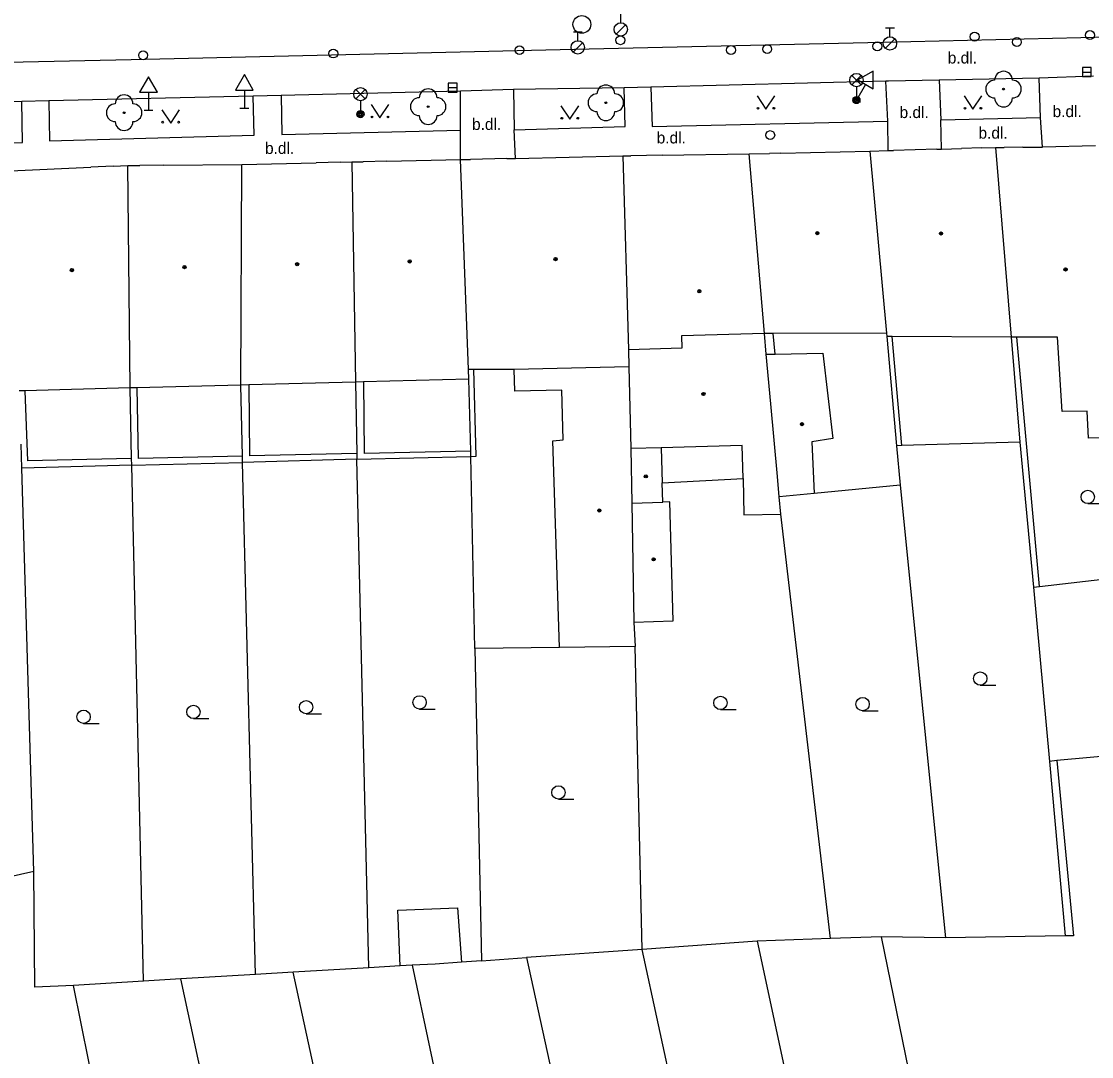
# Model space of a CAD drawing. Extents: x -596229 to -595156, y -1161237 to -1159376.
# Drawn here: x -595775.2 to -595715, y -1160950.8 to -1160892.5 of the extents above; entities that cross this region are included whole.
import ezdxf

# ---------------------------------------------------------------- set-up
doc = ezdxf.new("R2010")
doc.units = 0
for name, color, linetype in [('DOP - budovy nerozlisene - VP', 7, 'Continuous'), ('DOP - kresba z DSPS bez souradnic', 7, 'Continuous'), ('DOP - ploty', 7, 'Continuous'), ('DOP - rozhrani ploch obecne', 7, 'Continuous'), ('Level 22', 7, 'Continuous'), ('Level 27', 7, 'Continuous'), ('Level 28', 7, 'Continuous'), ('Level 33', 7, 'Continuous'), ('Level 34', 7, 'Continuous'), ('Level 36', 7, 'Continuous'), ('Level 39', 7, 'Continuous'), ('Specificka linie pasportu komunikaci', 7, 'Continuous'), ('TM - budovy zdene_ betonove - VP', 7, 'Continuous'), ('TM - chodniky - VP', 7, 'Continuous'), ('TM - komunikace - VP', 7, 'Continuous'), ('TM - letecke snimky - pomocna linie', 7, 'Continuous'), ('TM - popis povrchu', 7, 'Continuous'), ('TM - rozhrani ploch obecne - VP', 7, 'Continuous'), ('TM - vstup do budovy - zdene_ betonove', 7, 'Continuous')]:
    doc.layers.add(name, color=color, linetype=linetype)

msp = doc.modelspace()

# ---------------------------------------------------------------- linework, layer by layer
at = {"layer": 'DOP - budovy nerozlisene - VP'}
for points in [[(-595717.89, -1160924.31), (-595712.22, -1160923.67)], [(-595718.23, -1160924.35), (-595717.89, -1160924.31)], [(-595718.23, -1160924.35), (-595717.32, -1160934.16)], [(-595711.7, -1160933.65), (-595716.92, -1160934.12)], [(-595716.92, -1160934.12), (-595717.32, -1160934.16)]]:
    msp.add_lwpolyline(points, dxfattribs=at)
at = {"layer": 'DOP - kresba z DSPS bez souradnic'}
for points in [[(-595725.64, -1160916.38), (-595726.18, -1160910.25)], [(-595717.89, -1160924.31), (-595719.17, -1160910.28)], [(-595749.59, -1160916.99), (-595749.72, -1160912.1)], [(-595774.98, -1160913.3), (-595774.84, -1160917.24)], [(-595768.68, -1160913.13), (-595768.6, -1160917.11)], [(-595762.39, -1160912.97), (-595762.35, -1160916.97)], [(-595755.93, -1160912.8), (-595755.89, -1160916.83)], [(-595756.31, -1160916.83), (-595762.35, -1160916.97)], [(-595749.89, -1160916.7), (-595755.89, -1160916.83)], [(-595768.98, -1160917.12), (-595774.84, -1160917.24)], [(-595762.74, -1160916.98), (-595768.6, -1160917.11)], [(-595749.89, -1160917), (-595749.59, -1160916.99)], [(-595716.92, -1160934.12), (-595715.98, -1160943.99)], [(-595715.98, -1160943.99), (-595716.45, -1160943.98)]]:
    msp.add_lwpolyline(points, dxfattribs=at)
at = {"layer": 'DOP - ploty'}
for points in [[(-595725.72, -1160918.62), (-595723.17, -1160944.1)], [(-595729.65, -1160944.13), (-595732.45, -1160920.24)], [(-595740.25, -1160944.75), (-595740.64, -1160927.69)], [(-595733.77, -1160944.28), (-595740.25, -1160944.75)], [(-595729.65, -1160944.13), (-595733.77, -1160944.28)]]:
    msp.add_lwpolyline(points, dxfattribs=at)
at = {"layer": 'DOP - rozhrani ploch obecne'}
for points in [[(-595726.48, -1160910.25), (-595725.94, -1160916.4)], [(-595719.48, -1160910.28), (-595718.99, -1160916.2)], [(-595749.89, -1160916.7), (-595750, -1160912.65)], [(-595768.98, -1160917.12), (-595769.06, -1160913.14)], [(-595762.74, -1160916.98), (-595762.84, -1160912.98)], [(-595756.38, -1160912.81), (-595756.31, -1160916.83)], [(-595775.16, -1160917.65), (-595775.2, -1160916.31)], [(-595718.99, -1160916.2), (-595725.64, -1160916.38)], [(-595718.99, -1160916.2), (-595718.23, -1160924.35)], [(-595756.31, -1160916.83), (-595756.3, -1160917.16)], [(-595749.89, -1160917), (-595749.89, -1160916.7)], [(-595725.64, -1160916.38), (-595725.94, -1160916.4)], [(-595725.94, -1160916.4), (-595725.72, -1160918.62)], [(-595768.97, -1160917.49), (-595775.16, -1160917.65)], [(-595768.97, -1160917.49), (-595768.98, -1160917.12)], [(-595768.97, -1160917.49), (-595762.73, -1160917.33)], [(-595768.31, -1160946.54), (-595768.97, -1160917.49)], [(-595762.73, -1160917.33), (-595762.74, -1160916.98)], [(-595756.3, -1160917.16), (-595762.73, -1160917.33)], [(-595762, -1160946.16), (-595762.73, -1160917.33)], [(-595756.3, -1160917.16), (-595749.89, -1160917)], [(-595755.62, -1160945.79), (-595756.3, -1160917.16)], [(-595749.66, -1160927.81), (-595749.89, -1160917)], [(-595774.48, -1160940.36), (-595775.16, -1160917.65)], [(-595725.72, -1160918.62), (-595730.56, -1160919.08)], [(-595744.89, -1160927.75), (-595749.66, -1160927.81)], [(-595749.66, -1160927.81), (-595749.29, -1160945.38)], [(-595717.32, -1160934.16), (-595716.45, -1160943.98)], [(-595774.48, -1160940.36), (-595781.75, -1160941.99)], [(-595774.42, -1160946.88), (-595774.48, -1160940.36)], [(-595726.79, -1160944.03), (-595729.65, -1160944.13)], [(-595726.79, -1160944.03), (-595723.74, -1160959)], [(-595723.17, -1160944.1), (-595726.79, -1160944.03)], [(-595716.45, -1160943.98), (-595723.17, -1160944.1)], [(-595733.77, -1160944.28), (-595730.33, -1160960.39)], [(-595749.29, -1160945.38), (-595746.75, -1160945.2)], [(-595740.25, -1160944.75), (-595746.75, -1160945.2)], [(-595746.75, -1160945.2), (-595742.86, -1160963.05)], [(-595736.57, -1160961.72), (-595740.25, -1160944.75)], [(-595755.62, -1160945.79), (-595759.88, -1160946.03)], [(-595753.87, -1160945.68), (-595755.62, -1160945.79)], [(-595753.19, -1160945.64), (-595753.87, -1160945.68)], [(-595751.9, -1160945.57), (-595753.19, -1160945.64)], [(-595753.19, -1160945.64), (-595749.22, -1160964.4)], [(-595750.42, -1160945.46), (-595751.9, -1160945.57)], [(-595749.29, -1160945.38), (-595750.42, -1160945.46)], [(-595766.21, -1160946.41), (-595768.31, -1160946.54)], [(-595762, -1160946.16), (-595766.21, -1160946.41)], [(-595761.33, -1160969.01), (-595766.21, -1160946.41)], [(-595759.88, -1160946.03), (-595762, -1160946.16)], [(-595755.2, -1160967.65), (-595759.88, -1160946.03)], [(-595772.24, -1160946.77), (-595774.42, -1160946.88)], [(-595768.31, -1160946.54), (-595772.24, -1160946.77)], [(-595770.96, -1160953.19), (-595772.24, -1160946.77)]]:
    msp.add_lwpolyline(points, dxfattribs=at)
at = {"layer": 'Level 22'}
for centre in [(-595719.91, -1160896.32), (-595742.29, -1160897.09), (-595769.4, -1160897.65), (-595752.29, -1160897.31)]:
    msp.add_circle(centre, 0.05, dxfattribs=at)
for centre, start, end in [((-595720.41, -1160896.32), 90, 270), ((-595719.91, -1160895.82), 0, 180), ((-595719.41, -1160896.32), 270, 90), ((-595752.29, -1160896.81), 0, 180), ((-595742.29, -1160896.59), 0, 180), ((-595769.4, -1160897.15), 0, 180), ((-595752.79, -1160897.31), 90, 270), ((-595751.79, -1160897.31), 270, 90), ((-595742.79, -1160897.09), 90, 270), ((-595741.79, -1160897.09), 270, 90), ((-595719.91, -1160896.82), 180, 0), ((-595769.9, -1160897.65), 90, 270), ((-595768.9, -1160897.65), 270, 90), ((-595742.29, -1160897.59), 180, 0), ((-595769.4, -1160898.15), 180, 0), ((-595752.29, -1160897.81), 180, 0)]:
    msp.add_arc(centre, 0.5, start, end, dxfattribs=at)
at = {"layer": 'Level 27'}
for p, q in [((-595715.47, -1160895.36), (-595714.97, -1160895.36)), ((-595751.16, -1160896.24), (-595750.66, -1160896.24))]:
    msp.add_line(p, q, dxfattribs=at)
for points in [[(-595715.47, -1160895.61), (-595714.97, -1160895.61), (-595714.97, -1160895.11), (-595715.47, -1160895.11)], [(-595751.16, -1160896.49), (-595750.66, -1160896.49), (-595750.66, -1160895.99), (-595751.16, -1160895.99)]]:
    msp.add_lwpolyline(points, close=True, dxfattribs=at)
msp.add_circle((-595743.64, -1160892.68), 0.5, dxfattribs=at)
at = {"layer": 'Level 28'}
for p, q in [((-595741.45, -1160892.585), (-595741.45, -1160892.085)), ((-595741.708, -1160893.232), (-595741.178, -1160892.702)), ((-595726.55, -1160892.875), (-595726.05, -1160892.875)), ((-595726.3, -1160893.375), (-595726.3, -1160892.875)), ((-595744.12, -1160893.095), (-595743.62, -1160893.095)), ((-595743.87, -1160893.595), (-595743.87, -1160893.095)), ((-595744.128, -1160894.242), (-595743.598, -1160893.712)), ((-595726.558, -1160894.022), (-595726.028, -1160893.492))]:
    msp.add_line(p, q, dxfattribs=at)
for centre, radius in [((-595741.45, -1160892.96), 0.375), ((-595741.47, -1160893.57), 0.25), ((-595726.3, -1160893.75), 0.375), ((-595721.54, -1160893.37), 0.25), ((-595719.16, -1160893.67), 0.25), ((-595715.05, -1160893.28), 0.25), ((-595757.63, -1160894.32), 0.25), ((-595747.15, -1160894.13), 0.25), ((-595743.87, -1160893.97), 0.375), ((-595735.25, -1160894.12), 0.25), ((-595733.21, -1160894.07), 0.25), ((-595727.01, -1160893.91), 0.25), ((-595768.33, -1160894.42), 0.25), ((-595733.04, -1160898.91), 0.25)]:
    msp.add_circle(centre, radius, dxfattribs=at)
at = {"layer": 'Level 33'}
for p, q in [((-595728.455, -1160896.08), (-595727.925, -1160895.55)), ((-595728.455, -1160895.55), (-595727.925, -1160896.08)), ((-595756.365, -1160896.87), (-595755.835, -1160896.34)), ((-595756.365, -1160896.34), (-595755.835, -1160896.87)), ((-595728.19, -1160896.19), (-595728.19, -1160896.94)), ((-595756.1, -1160896.98), (-595756.1, -1160897.73))]:
    msp.add_line(p, q, dxfattribs=at)
for centre, radius in [((-595728.19, -1160895.815), 0.375), ((-595756.1, -1160896.605), 0.375), ((-595728.19, -1160896.94), 0.2), ((-595728.19, -1160896.94), 0.145), ((-595728.19, -1160896.94), 0.0876), ((-595756.1, -1160897.73), 0.2), ((-595756.1, -1160897.73), 0.145), ((-595756.1, -1160897.73), 0.0876)]:
    msp.add_circle(centre, radius, dxfattribs=at)
at = {"layer": 'Level 34'}
for p, q in [((-595768.03, -1160896.492), (-595768.03, -1160897.51)), ((-595762.63, -1160896.372), (-595762.63, -1160897.39)), ((-595727.681, -1160896.058), (-595728.19, -1160896.94)), ((-595728.407, -1160896.815), (-595727.973, -1160897.065)), ((-595768.28, -1160897.51), (-595767.78, -1160897.51)), ((-595762.88, -1160897.39), (-595762.38, -1160897.39))]:
    msp.add_line(p, q, dxfattribs=at)
for points in [[(-595768.53, -1160896.492), (-595767.53, -1160896.492), (-595768.03, -1160895.626)], [(-595763.13, -1160896.372), (-595762.13, -1160896.372), (-595762.63, -1160895.506)], [(-595728.114, -1160895.808), (-595727.248, -1160896.308), (-595727.248, -1160895.308)]]:
    msp.add_lwpolyline(points, close=True, dxfattribs=at)
at = {"layer": 'Level 36'}
for p, q in [((-595715.17, -1160919.655), (-595714.295, -1160919.655)), ((-595721.22, -1160929.875), (-595720.345, -1160929.875)), ((-595752.77, -1160931.215), (-595751.895, -1160931.215)), ((-595735.84, -1160931.245), (-595734.965, -1160931.245)), ((-595727.84, -1160931.315), (-595726.965, -1160931.315)), ((-595771.68, -1160932.025), (-595770.805, -1160932.025)), ((-595765.5, -1160931.755), (-595764.625, -1160931.755)), ((-595759.16, -1160931.485), (-595758.285, -1160931.485)), ((-595744.96, -1160936.285), (-595744.085, -1160936.285))]:
    msp.add_line(p, q, dxfattribs=at)
for points in [[(-595733.78, -1160896.7), (-595733.28, -1160897.45), (-595732.78, -1160896.7)], [(-595722.13, -1160896.7), (-595721.63, -1160897.45), (-595721.13, -1160896.7)], [(-595767.28, -1160897.48), (-595766.78, -1160898.23), (-595766.28, -1160897.48)], [(-595755.5, -1160897.19), (-595755, -1160897.94), (-595754.5, -1160897.19)], [(-595744.82, -1160897.26), (-595744.32, -1160898.01), (-595743.82, -1160897.26)]]:
    msp.add_lwpolyline(points, dxfattribs=at)
for centre, radius in [((-595733.73, -1160897.4), 0.05), ((-595732.831, -1160897.4), 0.05), ((-595722.08, -1160897.4), 0.05), ((-595721.181, -1160897.4), 0.05), ((-595767.23, -1160898.18), 0.05), ((-595766.331, -1160898.18), 0.05), ((-595755.45, -1160897.89), 0.05), ((-595754.551, -1160897.89), 0.05), ((-595744.77, -1160897.96), 0.05), ((-595743.871, -1160897.96), 0.05), ((-595715.17, -1160919.28), 0.375), ((-595721.22, -1160929.5), 0.375), ((-595759.16, -1160931.11), 0.375), ((-595752.77, -1160930.84), 0.375), ((-595735.84, -1160930.87), 0.375), ((-595727.84, -1160930.94), 0.375), ((-595771.68, -1160931.65), 0.375), ((-595765.5, -1160931.38), 0.375), ((-595744.96, -1160935.91), 0.375)]:
    msp.add_circle(centre, radius, dxfattribs=at)
at = {"layer": 'Level 39'}
for centre, radius in [((-595730.39, -1160904.43), 0.09), ((-595730.39, -1160904.43), 0.0398), ((-595723.43, -1160904.45), 0.09), ((-595723.43, -1160904.45), 0.0398), ((-595759.66, -1160906.18), 0.09), ((-595753.33, -1160906.02), 0.09), ((-595753.33, -1160906.02), 0.0398), ((-595745.12, -1160905.89), 0.09), ((-595745.12, -1160905.89), 0.0398), ((-595772.34, -1160906.51), 0.09), ((-595772.34, -1160906.51), 0.0398), ((-595766, -1160906.34), 0.09), ((-595766, -1160906.34), 0.0398), ((-595759.66, -1160906.18), 0.0398), ((-595716.42, -1160906.47), 0.09), ((-595716.42, -1160906.47), 0.0398), ((-595737.03, -1160907.7), 0.09), ((-595737.03, -1160907.7), 0.0398), ((-595736.8, -1160913.48), 0.09), ((-595736.8, -1160913.48), 0.0398), ((-595731.25, -1160915.18), 0.09), ((-595731.25, -1160915.18), 0.0398), ((-595740.04, -1160918.12), 0.09), ((-595740.04, -1160918.12), 0.0398), ((-595742.66, -1160920.04), 0.09), ((-595742.66, -1160920.04), 0.0398), ((-595739.6, -1160922.79), 0.09), ((-595739.6, -1160922.79), 0.0398)]:
    msp.add_circle(centre, radius, dxfattribs=at)
at = {"layer": 'Specificka linie pasportu komunikaci'}
for points in [[(-595726.42, -1160898.12), (-595726.53, -1160895.88)], [(-595723.54, -1160895.81), (-595723.44, -1160898.05)]]:
    msp.add_lwpolyline(points, dxfattribs=at)
at = {"layer": 'TM - budovy zdene_ betonove - VP'}
for points in [[(-595747.38, -1160900.22), (-595741.34, -1160900.08)], [(-595741.34, -1160900.08), (-595740.89, -1160900.07)], [(-595741.34, -1160900.08), (-595741.01, -1160910.99)], [(-595739.12, -1160900.04), (-595734.22, -1160899.96)], [(-595734.22, -1160899.96), (-595733.09, -1160899.94)], [(-595733.36, -1160910.08), (-595734.22, -1160899.96)], [(-595732.44, -1160899.92), (-595727.43, -1160899.81)], [(-595727.43, -1160899.81), (-595726.4, -1160899.78)], [(-595727.43, -1160899.81), (-595726.5, -1160910.06)], [(-595726.4, -1160899.78), (-595726.11, -1160899.77)], [(-595723.67, -1160899.7), (-595723.4, -1160899.7)], [(-595723.4, -1160899.7), (-595722.28, -1160899.67)], [(-595721.13, -1160899.63), (-595720.36, -1160899.61)], [(-595720.36, -1160899.61), (-595719.87, -1160899.6)], [(-595720.36, -1160899.61), (-595719.48, -1160910.28)], [(-595718.83, -1160899.58), (-595717.72, -1160899.58)], [(-595775.8, -1160900.92), (-595771.27, -1160900.71)], [(-595770.02, -1160900.66), (-595769.2, -1160900.62)], [(-595769.06, -1160913.14), (-595769.2, -1160900.62)], [(-595769.2, -1160900.62), (-595768.52, -1160900.62)], [(-595767.19, -1160900.61), (-595762.77, -1160900.57)], [(-595762.84, -1160912.98), (-595762.77, -1160900.57)], [(-595762.77, -1160900.57), (-595758.59, -1160900.47)], [(-595757.25, -1160900.44), (-595756.58, -1160900.42)], [(-595756.58, -1160900.42), (-595755.94, -1160900.41)], [(-595756.58, -1160900.42), (-595756.38, -1160912.81)], [(-595754.62, -1160900.38), (-595750.47, -1160900.29)], [(-595750.47, -1160900.29), (-595749.9, -1160900.28)], [(-595750.02, -1160912.1), (-595750.47, -1160900.29)], [(-595747.87, -1160900.23), (-595747.38, -1160900.22)], [(-595733.36, -1160910.08), (-595738.04, -1160910.2)], [(-595738.04, -1160910.2), (-595738.02, -1160910.91)], [(-595733.26, -1160911.25), (-595733.36, -1160910.08)], [(-595732.88, -1160910.08), (-595733.36, -1160910.08)], [(-595726.5, -1160910.06), (-595732.88, -1160910.08)], [(-595726.5, -1160910.06), (-595726.48, -1160910.25)], [(-595726.18, -1160910.25), (-595726.48, -1160910.25)], [(-595719.48, -1160910.28), (-595726.18, -1160910.25)], [(-595719.17, -1160910.28), (-595719.48, -1160910.28)], [(-595716.88, -1160910.28), (-595719.17, -1160910.28)], [(-595716.62, -1160914.47), (-595716.88, -1160910.28)], [(-595738.02, -1160910.91), (-595741.01, -1160910.99)], [(-595741.01, -1160910.99), (-595740.99, -1160911.95)], [(-595733.26, -1160911.25), (-595732.76, -1160911.24)], [(-595733.01, -1160914.03), (-595733.26, -1160911.25)], [(-595732.76, -1160911.24), (-595730.08, -1160911.19)], [(-595730.08, -1160911.19), (-595729.51, -1160915.99)], [(-595750, -1160912.65), (-595750.02, -1160912.1)], [(-595749.72, -1160912.1), (-595750.02, -1160912.1)], [(-595747.45, -1160912.1), (-595749.72, -1160912.1)], [(-595740.99, -1160911.95), (-595747.45, -1160912.1)], [(-595747.42, -1160913.33), (-595747.45, -1160912.1)], [(-595740.99, -1160911.95), (-595740.89, -1160916.56)], [(-595750, -1160912.65), (-595755.93, -1160912.8)], [(-595774.98, -1160913.3), (-595775.3, -1160913.31)], [(-595769.06, -1160913.14), (-595774.98, -1160913.3)], [(-595768.68, -1160913.13), (-595769.06, -1160913.14)], [(-595762.84, -1160912.98), (-595768.68, -1160913.13)], [(-595762.39, -1160912.97), (-595762.84, -1160912.98)], [(-595756.38, -1160912.81), (-595762.39, -1160912.97)], [(-595755.93, -1160912.8), (-595756.38, -1160912.81)], [(-595744.76, -1160913.27), (-595747.42, -1160913.33)], [(-595744.7, -1160916.06), (-595744.76, -1160913.27)], [(-595732.64, -1160918.13), (-595733.01, -1160914.03)], [(-595715.2, -1160914.44), (-595716.62, -1160914.47)], [(-595715.13, -1160915.97), (-595715.2, -1160914.44)], [(-595745.27, -1160916.12), (-595744.7, -1160916.06)], [(-595744.89, -1160927.75), (-595745.27, -1160916.12)], [(-595729.51, -1160915.99), (-595730.7, -1160916.18)], [(-595730.7, -1160916.18), (-595730.56, -1160919.08)], [(-595712.67, -1160915.91), (-595715.13, -1160915.97)], [(-595739.17, -1160916.51), (-595740.89, -1160916.56)], [(-595740.89, -1160916.56), (-595740.82, -1160919.62)], [(-595734.62, -1160916.39), (-595739.17, -1160916.51)], [(-595739.17, -1160916.51), (-595739.12, -1160918.48)], [(-595734.57, -1160918.24), (-595734.62, -1160916.39)], [(-595732.54, -1160919.27), (-595732.64, -1160918.13)], [(-595739.09, -1160919.57), (-595739.12, -1160918.48)], [(-595734.57, -1160918.24), (-595734.52, -1160920.29)], [(-595730.56, -1160919.08), (-595732.54, -1160919.27)], [(-595732.45, -1160920.24), (-595732.54, -1160919.27)], [(-595740.82, -1160919.62), (-595739.09, -1160919.57)], [(-595740.82, -1160919.62), (-595740.71, -1160926.32)], [(-595738.69, -1160919.55), (-595739.09, -1160919.57)], [(-595738.51, -1160926.26), (-595738.69, -1160919.55)], [(-595734.52, -1160920.29), (-595732.45, -1160920.24)], [(-595740.71, -1160926.32), (-595738.51, -1160926.26)], [(-595740.71, -1160926.32), (-595740.64, -1160927.69)], [(-595740.64, -1160927.69), (-595744.89, -1160927.75)]]:
    msp.add_lwpolyline(points, dxfattribs=at)
at = {"layer": 'TM - chodniky - VP'}
for points in [[(-595717.83, -1160897.91), (-595717.9, -1160895.71)], [(-595750.47, -1160898.63), (-595750.47, -1160896.43)], [(-595747.48, -1160896.35), (-595747.45, -1160898.62)], [(-595747.45, -1160898.62), (-595741.2, -1160898.43), (-595741.26, -1160896.25)], [(-595739.75, -1160896.21), (-595739.69, -1160898.43), (-595726.42, -1160898.12)], [(-595791.56, -1160897.34), (-595791.51, -1160899.66), (-595775.11, -1160899.32), (-595775.16, -1160897.01)], [(-595773.63, -1160896.98), (-595773.59, -1160899.23), (-595762.09, -1160898.91), (-595762.14, -1160896.72)], [(-595760.57, -1160896.69), (-595760.52, -1160898.88), (-595750.47, -1160898.63)], [(-595723.44, -1160898.05), (-595717.83, -1160897.91)]]:
    msp.add_lwpolyline(points, dxfattribs=at)
at = {"layer": 'TM - komunikace - VP'}
for points in [[(-595726.53, -1160895.88), (-595739.75, -1160896.21)], [(-595726.38, -1160895.88), (-595726.53, -1160895.88)], [(-595723.54, -1160895.81), (-595726.38, -1160895.88)], [(-595717.9, -1160895.71), (-595723.54, -1160895.81)], [(-595714.85, -1160895.6), (-595717.9, -1160895.71)], [(-595750.47, -1160896.43), (-595760.57, -1160896.69)], [(-595747.48, -1160896.35), (-595750.47, -1160896.43)], [(-595741.26, -1160896.25), (-595747.48, -1160896.35)], [(-595739.75, -1160896.21), (-595741.26, -1160896.25)], [(-595775.16, -1160897.01), (-595791.56, -1160897.34)], [(-595773.63, -1160896.98), (-595775.16, -1160897.01)], [(-595762.14, -1160896.72), (-595773.63, -1160896.98)], [(-595760.57, -1160896.69), (-595762.14, -1160896.72)]]:
    msp.add_lwpolyline(points, dxfattribs=at)
at = {"layer": 'TM - letecke snimky - pomocna linie'}
msp.add_lwpolyline([(-595753.87, -1160945.68), (-595754, -1160942.53), (-595750.63, -1160942.4), (-595750.42, -1160945.46)], dxfattribs=at)
at = {"layer": 'TM - rozhrani ploch obecne - VP'}
for points in [[(-595640.97, -1160891.77), (-595650.48, -1160891.96), (-595666.97, -1160892.33), (-595687.37, -1160892.8), (-595707.59, -1160893.25), (-595726.73, -1160893.7), (-595744.06, -1160894.1), (-595769.01, -1160894.68), (-595788.98, -1160895.1), (-595806.67, -1160895.5), (-595822.38, -1160895.83)], [(-595726.4, -1160899.78), (-595726.42, -1160898.12)], [(-595723.4, -1160899.7), (-595723.44, -1160898.05)], [(-595717.72, -1160899.58), (-595717.83, -1160897.91)], [(-595750.47, -1160900.29), (-595750.47, -1160898.63)], [(-595747.38, -1160900.22), (-595747.45, -1160898.62)], [(-595732.76, -1160911.24), (-595732.88, -1160910.08)], [(-595739.12, -1160918.48), (-595734.57, -1160918.24)]]:
    msp.add_lwpolyline(points, dxfattribs=at)
at = {"layer": 'TM - vstup do budovy - zdene_ betonove'}
for points in [[(-595739.12, -1160900.04), (-595740.89, -1160900.07)], [(-595732.44, -1160899.92), (-595733.09, -1160899.94)], [(-595723.67, -1160899.7), (-595726.11, -1160899.77)], [(-595721.13, -1160899.63), (-595722.28, -1160899.67)], [(-595718.83, -1160899.58), (-595719.87, -1160899.6)], [(-595714.74, -1160899.51), (-595717.72, -1160899.58)], [(-595770.02, -1160900.66), (-595771.27, -1160900.71)], [(-595767.19, -1160900.61), (-595768.52, -1160900.62)], [(-595757.25, -1160900.44), (-595758.59, -1160900.47)], [(-595754.62, -1160900.38), (-595755.94, -1160900.41)], [(-595747.87, -1160900.23), (-595749.9, -1160900.28)]]:
    msp.add_lwpolyline(points, dxfattribs=at)

# ---------------------------------------------------------------- texts
at = {"layer": 'TM - popis povrchu'}
for p in [(-595723.05, -1160894.88), (-595725.76, -1160897.95), (-595717.15, -1160897.9), (-595749.82, -1160898.62), (-595739.43, -1160899.38), (-595721.32, -1160899.11), (-595761.47, -1160899.97)]:
    msp.add_text('b.dl.', height=0.65, dxfattribs=at).set_placement(p)

doc.saveas('drawing.dxf')
